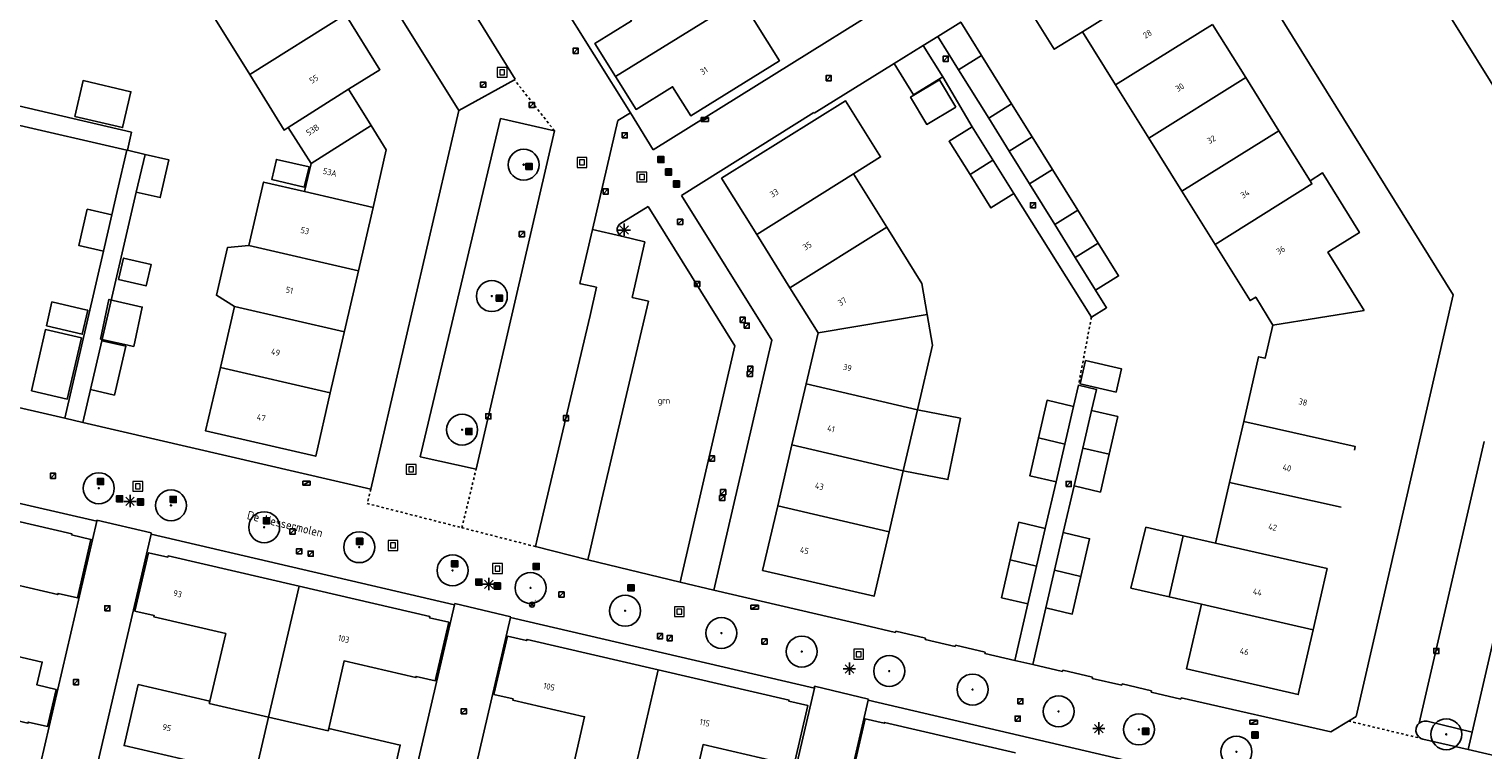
# Model space of a CAD drawing. Header units: metres. Extents: x 116958 to 118326, y 475500 to 477904.
# Tile 977 of 1001: x 117848 to 117966, y 476918 to 476976. Entities that reach past the tile are written whole.
import ezdxf

# ---------------------------------------------------------------- set-up
doc = ezdxf.new("R2010")
doc.units = ezdxf.units.M
doc.header["$LTSCALE"] = 0.2
doc.linetypes.add('MATGRENS', pattern=[2, 1, -1])
doc.layers.get('0').update_dxf_attribs({"color": 6})
for name, color, linetype in [('B-WE-GR-BOOM-G', 252, 'Continuous'), ('B-WE-GR-GROENVOORZIENING-GV', 252, 'Continuous'), ('B-WE-IE-MEUBILAIR-G', 252, 'Continuous'), ('B-WE-IE-MEUBILAIR_WEGMEUBILAIR_LICHTMAST-G', 252, 'Continuous'), ('B-WE-IE-MEUBILAIR_WEGMEUBILAIR_VERKEERSLICHT-G', 252, 'Continuous'), ('B-WE-KL-DATA_KAST-G', 90, 'Continuous'), ('B-WE-OG-BEBOUWING-GV', 252, 'Continuous'), ('B-WE-OG-HUISNUMMER-T25', 2, 'Continuous'), ('B-WE-OG-STRAATNAAM-T35', 3, 'Continuous'), ('B-WE-RI-HWA_KOLK_TROTTOIRKOLK-G', 252, 'Continuous'), ('B-WE-VH-MATERIAALGRENS-G', 252, 'MATGRENS'), ('B-WE-VH-VERHARDING_ASFALT-GV', 252, 'Continuous')]:
    doc.layers.add(name, color=color, linetype=linetype)
doc.layers.add('B-WE-RI-RIOOLPUT', color=31, linetype='Continuous', lineweight=0)
doc.styles.get("Standard").update_dxf_attribs({"font": 'isocp.shx'})

# ---------------------------------------------------------------- blocks, each defined once
blk = doc.blocks.new('BGT_GR')
at = {"insert": (0.043, 0.019), "char_height": 0.1, "attachment_point": 5, "line_spacing_factor": 0.8}
blk.add_mtext('{\\C256;grn}', dxfattribs=at)
blk = doc.blocks.new('CELQ70108')
for p, q in [((-0.62, 0.31), (0.62, 0.31)), ((-0.62, -0.31), (-0.62, 0.31)), ((-0.62, -0.31), (0.62, 0.31)), ((0.62, -0.31), (0.62, 0.31)), ((-0.62, -0.31), (0.62, -0.31))]:
    blk.add_line(p, q)
blk = doc.blocks.new('CELQ211865')
for p, q in [((-0.5, 0), (0.5, 0)), ((0.35, -0.34), (-0.35, 0.34)), ((0.35, 0.34), (-0.35, -0.34)), ((0, 0.53), (0, -0.47))]:
    blk.add_line(p, q)
blk = doc.blocks.new('CELQ201000')
at = {"flags": 128}
for points in [[(-0.25, -0.25), (-0.25, 0.25), (0.25, 0.25), (0.25, -0.25), (-0.25, -0.25)], [(-0.18, -0.18), (-0.18, 0.18), (0.18, 0.18), (0.18, -0.18), (-0.18, -0.18)], [(-0.11, -0.11), (-0.11, 0.11), (0.11, 0.11), (0.11, -0.11), (-0.11, -0.11)], [(-0.04, -0.04), (-0.04, 0.04), (0.04, 0.04), (0.04, -0.04), (-0.04, -0.04)]]:
    blk.add_lwpolyline(points, dxfattribs=at)
blk = doc.blocks.new('Brandkr')
for p, q in [((-141, 141), (141, -141)), ((-141, -141), (141, 141))]:
    blk.add_line(p, q)
blk.add_circle((0, 0), 200)
at = {"oblique": 15}
blk.add_text('brk', height=180, dxfattribs=at).set_placement((172, 218))
blk = doc.blocks.new('Pbrd')
for points in [[(-400, -400), (400, -400), (400, 400), (-400, 400)], [(-200, -200), (200, -200), (200, 200), (-200, 200)]]:
    blk.add_lwpolyline(points, close=True)
blk = doc.blocks.new('Kvtrot')
blk.add_line((0, -420), (420, 0))
at = {"flags": 128}
blk.add_lwpolyline([(0, -420), (420, -420), (420, 0), (0, 0)], close=True, dxfattribs=at)
blk = doc.blocks.new('Bestboom')
h = blk.add_hatch(color=256)
h.dxf.hatch_style = 1
h.paths.add_polyline_path([(41, 0, 1), (-41, 0, 1)])
for radius in [1260, 41.1]:
    blk.add_circle((0, 0), radius)

msp = doc.modelspace()

# ---------------------------------------------------------------- linework, layer by layer
at = {"layer": 'B-WE-GR-GROENVOORZIENING-GV', "flags": 128}
for points in [[(117924.685, 476968.413), (117922.295, 476972.503)], [(117923.581, 476973.07), (117926.036, 476969.123)], [(117840.299, 476971.696), (117856.28, 476967.985), (117855.949, 476966.511), (117857.381, 476966.178)], [(117854.682, 476961.262), (117855.122, 476963.161), (117855.9, 476966.522), (117846.489, 476968.704)], [(117855.949, 476966.511), (117855.9, 476966.522)], [(117856.671, 476963.11), (117853.867, 476951.006)], [(117934.395, 476952.923), (117928.083, 476962.989)], [(117929.363, 476963.774), (117931.417, 476960.473)], [(117850.849, 476944.704), (117853.994, 476958.29)], [(117934.743, 476955.124), (117935.63, 476953.697), (117934.395, 476952.923)], [(117852.947, 476947.03), (117852.329, 476944.36)], [(117933.346, 476947.387), (117932.939, 476945.665)], [(117933.346, 476947.387), (117934.806, 476947.042), (117934.4, 476945.326)], [(117931.523, 476939.528), (117930.646, 476935.729)], [(117932.984, 476939.189), (117932.109, 476935.4)], [(117929.229, 476929.591), (117928.158, 476924.985)], [(117930.69, 476929.252), (117929.619, 476924.644)]]:
    msp.add_lwpolyline(points, dxfattribs=at)
at = {"layer": 'B-WE-OG-BEBOUWING-GV', "flags": 128}
for points in [[(117941.559, 476981.087), (117940.555, 476982.7), (117939.577, 476984.27), (117938.704, 476985.67), (117928.519, 476979.325), (117931.375, 476974.742), (117933.666, 476976.17)], [(117941.559, 476981.087), (117933.666, 476976.17)], [(117861.591, 476980.351), (117863.46, 476977.392), (117863.112, 476977.175), (117865.903, 476972.672)], [(117895.625, 476979.203), (117896.97, 476977.048), (117893.993, 476975.21), (117895.665, 476972.527)], [(117905.855, 476978.852), (117895.665, 476972.527)], [(117895.665, 476972.527), (117897.337, 476969.846), (117900.316, 476971.691), (117901.791, 476969.322), (117909.003, 476973.802), (117905.855, 476978.852)], [(117873.705, 476977.564), (117865.903, 476972.672)], [(117873.943, 476971.492), (117876.498, 476973.076), (117873.705, 476977.564)], [(117925.453, 476974.236), (117923.764, 476976.953), (117921.891, 476975.786), (117923.581, 476973.07), (117925.453, 476974.236)], [(117933.666, 476976.17), (117936.364, 476971.842)], [(117944.256, 476976.76), (117936.364, 476971.842)], [(117946.953, 476972.432), (117944.256, 476976.76)], [(117919.917, 476971.025), (117922.295, 476972.503), (117920.711, 476975.051), (117918.333, 476973.573), (117919.917, 476971.025)], [(117925.453, 476974.236), (117923.581, 476973.07), (117926.036, 476969.123), (117927.902, 476970.296)], [(117927.902, 476970.296), (117925.453, 476974.236)], [(117865.903, 476972.672), (117868.694, 476968.166), (117869.034, 476968.376)], [(117946.953, 476972.432), (117939.06, 476967.513)], [(117949.649, 476968.105), (117946.953, 476972.432)], [(117851.663, 476969.262), (117855.559, 476968.358), (117856.238, 476971.28), (117852.341, 476972.185), (117851.663, 476969.262)], [(117869.034, 476968.376), (117873.943, 476971.492)], [(117875.78, 476968.537), (117873.943, 476971.492)], [(117923.355, 476970.025), (117922.037, 476972.251), (117919.679, 476970.85), (117921.003, 476968.622), (117923.355, 476970.025)], [(117936.364, 476971.842), (117939.06, 476967.513)], [(117915.045, 476964.595), (117917.243, 476965.968), (117914.388, 476970.54), (117904.305, 476964.243), (117907.165, 476959.652)], [(117929.565, 476967.621), (117927.902, 476970.296), (117926.036, 476969.123), (117927.702, 476966.444)], [(117869.034, 476968.376), (117870.894, 476965.436)], [(117875.78, 476968.537), (117870.894, 476965.436)], [(117875.934, 476961.855), (117877.015, 476966.55), (117875.78, 476968.537)], [(117924.685, 476968.413), (117922.821, 476967.245), (117924.518, 476964.537)], [(117924.518, 476964.537), (117926.215, 476961.828), (117928.083, 476962.989), (117924.685, 476968.413)], [(117929.565, 476967.621), (117927.702, 476966.444)], [(117927.702, 476966.444), (117929.363, 476963.774), (117931.228, 476964.947), (117929.565, 476967.621)], [(117949.649, 476968.105), (117941.758, 476963.186)], [(117952.187, 476964.031), (117949.649, 476968.105)], [(117939.06, 476967.513), (117941.758, 476963.186)], [(117857.381, 476966.178), (117856.671, 476963.11), (117858.62, 476962.659), (117859.33, 476965.727), (117857.381, 476966.178)], [(117870.726, 476965.158), (117868.076, 476965.773), (117867.696, 476964.137), (117870.345, 476963.522), (117870.726, 476965.158)], [(117870.894, 476965.436), (117870.354, 476963.159)], [(117926.384, 476965.701), (117924.518, 476964.537)], [(117915.045, 476964.595), (117907.165, 476959.652)], [(117917.743, 476960.255), (117915.045, 476964.595)], [(117931.228, 476964.947), (117929.363, 476963.774), (117931.228, 476964.947)], [(117933.286, 476961.635), (117931.228, 476964.947)], [(117956.587, 476953.484), (117953.647, 476958.227), (117956.201, 476959.817), (117953.205, 476964.666), (117952.187, 476964.031)], [(117870.354, 476963.159), (117867.033, 476963.932), (117865.832, 476958.77)], [(117875.934, 476961.855), (117870.354, 476963.159)], [(117929.363, 476963.774), (117931.417, 476960.473), (117933.286, 476961.635)], [(117941.758, 476963.186), (117944.455, 476958.857)], [(117952.187, 476964.031), (117952.346, 476963.777), (117944.455, 476958.857)], [(117852.685, 476961.725), (117851.997, 476958.753), (117853.994, 476958.29), (117854.682, 476961.262), (117852.929, 476961.669), (117852.685, 476961.725)], [(117874.748, 476956.707), (117875.934, 476961.855)], [(117934.949, 476958.96), (117933.286, 476961.635), (117931.417, 476960.473), (117933.08, 476957.799)], [(117907.165, 476959.652), (117909.861, 476955.323)], [(117917.743, 476960.255), (117909.861, 476955.323)], [(117921.031, 476953.15), (117920.598, 476955.66), (117917.743, 476960.255)], [(117865.832, 476958.77), (117864.102, 476958.61), (117863.194, 476954.714), (117864.675, 476953.803)], [(117874.748, 476956.707), (117865.832, 476958.77)], [(117934.949, 476958.96), (117933.08, 476957.799)], [(117933.08, 476957.799), (117934.743, 476955.124), (117936.611, 476956.285), (117934.949, 476958.96)], [(117944.455, 476958.857), (117947.31, 476954.274), (117947.777, 476954.565), (117949.16, 476952.27)], [(117855.228, 476955.988), (117857.468, 476955.471), (117857.873, 476957.224), (117855.633, 476957.741), (117855.228, 476955.988)], [(117872.46, 476946.767), (117874.748, 476956.707)], [(117909.861, 476955.323), (117912.15, 476951.648)], [(117849.354, 476952.224), (117852.273, 476951.534), (117852.724, 476953.493), (117852.681, 476953.503), (117849.802, 476954.174), (117849.354, 476952.224)], [(117856.468, 476950.53), (117857.157, 476953.748), (117854.449, 476954.367), (117853.76, 476951.149), (117856.468, 476950.53)], [(117864.675, 476953.803), (117863.519, 476948.835)], [(117873.604, 476951.737), (117864.675, 476953.803)], [(117956.587, 476953.484), (117949.16, 476952.27)], [(117921.031, 476953.15), (117912.15, 476951.648)], [(117920.239, 476945.392), (117921.461, 476950.649), (117921.031, 476953.15)], [(117949.16, 476952.27), (117948.537, 476949.581), (117948, 476949.704), (117946.789, 476944.445)], [(117848.133, 476946.938), (117851.057, 476946.263), (117852.204, 476951.232), (117849.281, 476951.912), (117848.133, 476946.938)], [(117912.15, 476951.648), (117911.182, 476947.495)], [(117852.947, 476947.03), (117854.897, 476946.579), (117855.816, 476950.555), (117853.867, 476951.006), (117852.947, 476947.03)], [(117863.519, 476948.835), (117862.316, 476943.664), (117871.27, 476941.604), (117872.46, 476946.767)], [(117872.46, 476946.767), (117863.519, 476948.835)], [(117933.921, 476949.409), (117933.478, 476947.51), (117936.399, 476946.828), (117936.843, 476948.726), (117933.921, 476949.409)], [(117911.182, 476947.495), (117910.025, 476942.533)], [(117920.239, 476945.392), (117911.182, 476947.495)], [(117920.239, 476945.392), (117919.085, 476940.427)], [(117919.085, 476940.427), (117920.239, 476945.392)], [(117923.744, 476944.703), (117920.239, 476945.392)], [(117932.231, 476942.597), (117932.939, 476945.665), (117930.796, 476946.162), (117930.089, 476943.096)], [(117935.835, 476941.761), (117936.543, 476944.829), (117934.4, 476945.326), (117933.692, 476942.258)], [(117919.085, 476940.427), (117922.715, 476939.704), (117923.744, 476944.703)], [(117946.789, 476944.445), (117945.644, 476939.477)], [(117955.804, 476942.112), (117955.87, 476942.396), (117946.789, 476944.445)], [(117930.089, 476943.096), (117929.379, 476940.019), (117931.523, 476939.528), (117932.231, 476942.597)], [(117932.231, 476942.597), (117930.089, 476943.096)], [(117910.025, 476942.533), (117908.866, 476937.56)], [(117919.085, 476940.427), (117910.025, 476942.533)], [(117933.692, 476942.258), (117932.984, 476939.189), (117935.127, 476938.692), (117935.835, 476941.761)], [(117935.835, 476941.761), (117933.692, 476942.258)], [(117917.93, 476935.462), (117919.085, 476940.427)], [(117945.644, 476939.477), (117944.502, 476934.52)], [(117954.731, 476937.446), (117945.644, 476939.477)], [(117843.175, 476926.199), (117844.438, 476931.696), (117850.283, 476930.341), (117850.307, 476930.439), (117851.875, 476930.075), (117852.976, 476934.83), (117851.408, 476935.193), (117851.43, 476935.291), (117840.776, 476937.758)], [(117908.866, 476937.56), (117907.641, 476932.306), (117916.708, 476930.205), (117917.93, 476935.462)], [(117908.866, 476937.56), (117917.93, 476935.462)], [(117929.938, 476932.66), (117930.646, 476935.729), (117928.504, 476936.232), (117927.797, 476933.165)], [(117938.823, 476935.838), (117937.618, 476930.873)], [(117941.861, 476935.133), (117938.823, 476935.838)], [(117933.541, 476931.823), (117934.249, 476934.892), (117932.109, 476935.4), (117931.398, 476932.321)], [(117937.618, 476930.873), (117940.716, 476930.16), (117941.861, 476935.133)], [(117944.502, 476934.52), (117941.861, 476935.133), (117940.716, 476930.16), (117943.358, 476929.552)], [(117944.502, 476934.52), (117953.584, 476932.457)], [(117869.913, 476931.016), (117859.261, 476933.487), (117859.239, 476933.389), (117857.671, 476933.754), (117856.563, 476928.992), (117858.131, 476928.626), (117858.109, 476928.53), (117863.952, 476927.17), (117862.658, 476921.663)], [(117927.797, 476933.165), (117927.086, 476930.088), (117929.229, 476929.591), (117929.938, 476932.66)], [(117927.797, 476933.165), (117929.938, 476932.66)], [(117931.398, 476932.321), (117930.69, 476929.252), (117932.832, 476928.754), (117933.541, 476931.823)], [(117933.541, 476931.823), (117931.398, 476932.321)], [(117952.438, 476927.477), (117953.584, 476932.457)], [(117869.913, 476931.016), (117867.44, 476920.361)], [(117872.329, 476919.446), (117873.58, 476924.941), (117879.424, 476923.583), (117879.438, 476923.683), (117880.996, 476923.321), (117882.103, 476928.085), (117880.544, 476928.446), (117880.566, 476928.544), (117869.913, 476931.016)], [(117943.358, 476929.552), (117942.146, 476924.292), (117951.226, 476922.205), (117952.438, 476927.477)], [(117952.438, 476927.477), (117943.358, 476929.552)], [(117840.737, 476915.678), (117842.011, 476921.223), (117847.857, 476919.87), (117847.879, 476919.966), (117849.449, 476919.604), (117850.147, 476922.623), (117848.59, 476922.984), (117849.02, 476924.845), (117843.175, 476926.199)], [(117899.137, 476924.226), (117888.476, 476926.696), (117888.433, 476926.593), (117886.875, 476926.954), (117885.777, 476922.208), (117887.335, 476921.848), (117887.313, 476921.75), (117893.148, 476920.4), (117891.886, 476914.903)], [(117899.137, 476924.226), (117896.665, 476913.575)], [(117901.53, 476912.637), (117902.802, 476918.131), (117908.639, 476916.78), (117908.661, 476916.878), (117910.22, 476916.517), (117911.327, 476921.299), (117909.769, 476921.662), (117909.791, 476921.759), (117899.137, 476924.226)], [(117862.658, 476921.663), (117856.824, 476923.02), (117855.678, 476918.052), (117861.522, 476916.691), (117860.172, 476911.172)], [(117867.44, 476920.361), (117862.613, 476921.468), (117862.658, 476921.663)], [(117867.44, 476920.361), (117865.001, 476909.852)], [(117872.329, 476919.446), (117872.284, 476919.251), (117867.44, 476920.361)], [(117869.854, 476908.938), (117871.161, 476914.471), (117877.006, 476913.112), (117878.155, 476918.09), (117872.329, 476919.446)], [(117928.228, 476917.457), (117917.568, 476919.932), (117917.544, 476919.86), (117915.984, 476920.221), (117914.875, 476915.428), (117916.432, 476915.068), (117916.411, 476914.97), (117922.256, 476913.615), (117920.974, 476908.134)]]:
    msp.add_lwpolyline(points, dxfattribs=at)
at = {"layer": 'B-WE-VH-MATERIAALGRENS-G', "flags": 128}
for points in [[(117890.703, 476968.101), (117887.436, 476972.261)], [(117934.395, 476952.923), (117933.346, 476947.387)], [(117883.171, 476935.783), (117884.323, 476940.553)], [(117875.761, 476938.928), (117875.461, 476937.759), (117883.171, 476935.783)], [(117889.152, 476934.25), (117883.171, 476935.783)], [(117955.323, 476920.047), (117961.2, 476918.636)]]:
    msp.add_lwpolyline(points, dxfattribs=at)
at = {"layer": 'B-WE-VH-VERHARDING_ASFALT-GV'}
for p, q in [((117887.513, 476972.304), (117874.398, 476993.42)), ((117882.913, 476969.759), (117869.861, 476990.663)), ((117885.751, 476987.429), (117896.878, 476969.553)), ((117963.847, 476954.75), (117943.445, 476987.584)), ((117958.586, 476985.429), (117974.662, 476959.609)), ((117898.74, 476966.561), (117918.42, 476978.838)), ((117921.891, 476975.786), (117920.711, 476975.051)), ((117918.333, 476973.573), (117911.843, 476969.54)), ((117887.436, 476972.261), (117882.913, 476969.759)), ((117887.436, 476972.261), (117887.513, 476972.304)), ((117875.761, 476938.928), (117882.913, 476969.759)), ((117879.765, 476941.566), (117886.298, 476969.113)), ((117886.298, 476969.113), (117890.703, 476968.101)), ((117895.853, 476968.932), (117893.792, 476960.074)), ((117896.878, 476969.553), (117895.853, 476968.932)), ((117896.878, 476969.553), (117898.74, 476966.561)), ((117911.811, 476969.591), (117901.031, 476962.841)), ((117911.843, 476969.54), (117911.811, 476969.591)), ((117884.323, 476940.553), (117890.703, 476968.101)), ((117898.324, 476961.933), (117896.002, 476960.496)), ((117905.383, 476950.585), (117898.324, 476961.933)), ((117901.031, 476962.841), (117908.379, 476951.043)), ((117893.792, 476960.074), (117892.776, 476955.658)), ((117893.792, 476960.074), (117896.161, 476959.531)), ((117895.812, 476960.163), (117895.811, 476959.969)), ((117895.811, 476959.969), (117895.874, 476959.785)), ((117895.878, 476960.346), (117895.812, 476960.163)), ((117895.874, 476959.785), (117895.996, 476959.633)), ((117896.002, 476960.496), (117895.878, 476960.346)), ((117895.996, 476959.633), (117896.161, 476959.531)), ((117896.161, 476959.531), (117898.057, 476959.063)), ((117898.057, 476959.063), (117897.017, 476954.52)), ((117892.776, 476955.658), (117892.835, 476955.645)), ((117892.835, 476955.645), (117894.131, 476955.357)), ((117894.131, 476955.357), (117893.593, 476953.072)), ((117955.945, 476920.426), (117963.847, 476954.75)), ((117898.351, 476954.22), (117894.566, 476938.101)), ((117897.017, 476954.52), (117898.351, 476954.22)), ((117893.593, 476953.072), (117889.306, 476934.841)), ((117908.379, 476951.043), (117903.672, 476930.712)), ((117900.935, 476931.348), (117905.383, 476950.585)), ((117830.09, 476949.517), (117850.849, 476944.704)), ((117850.849, 476944.704), (117852.329, 476944.36)), ((117852.329, 476944.36), (117875.761, 476938.928)), ((117961.077, 476919.875), (117966.349, 476942.792)), ((117853.452, 476936.31), (117828.783, 476941.974)), ((117970.599, 476941.842), (117965.384, 476919.15)), ((117884.323, 476940.553), (117879.765, 476941.566)), ((117894.566, 476938.101), (117893.571, 476933.862)), ((117845.525, 476902.182), (117853.452, 476936.31)), ((117853.468, 476936.387), (117853.452, 476936.31)), ((117857.889, 476935.378), (117853.468, 476936.387)), ((117857.891, 476935.259), (117849.917, 476901.15)), ((117857.891, 476935.259), (117857.889, 476935.378)), ((117882.559, 476929.506), (117857.891, 476935.259)), ((117889.306, 476934.841), (117889.152, 476934.25)), ((117889.152, 476934.25), (117893.406, 476933.16)), ((117893.571, 476933.862), (117893.406, 476933.16)), ((117893.406, 476933.16), (117900.935, 476931.348)), ((117900.935, 476931.348), (117903.672, 476930.712)), ((117903.672, 476930.712), (117915.922, 476927.843)), ((117874.671, 476895.416), (117882.559, 476929.506)), ((117882.601, 476929.617), (117882.559, 476929.506)), ((117887.144, 476928.541), (117882.601, 476929.617)), ((117887.12, 476928.466), (117879.223, 476894.382)), ((117887.12, 476928.466), (117887.144, 476928.541)), ((117911.854, 476922.732), (117887.12, 476928.466)), ((117915.922, 476927.843), (117918.462, 476927.25)), ((117918.462, 476927.25), (117918.488, 476927.358)), ((117918.488, 476927.358), (117920.893, 476926.797)), ((117920.893, 476926.797), (117920.867, 476926.689)), ((117920.867, 476926.689), (117923.3, 476926.12)), ((117923.3, 476926.12), (117923.326, 476926.228)), ((117923.326, 476926.228), (117925.76, 476925.659)), ((117925.76, 476925.659), (117925.734, 476925.551)), ((117925.734, 476925.551), (117928.158, 476924.985)), ((117928.158, 476924.985), (117929.619, 476924.644)), ((117929.619, 476924.644), (117932.034, 476924.082)), ((117932.034, 476924.082), (117932.059, 476924.19)), ((117932.059, 476924.19), (117934.484, 476923.625)), ((117903.892, 476888.617), (117911.854, 476922.732)), ((117911.87, 476922.882), (117911.854, 476922.732)), ((117916.248, 476921.832), (117911.87, 476922.882)), ((117934.484, 476923.625), (117934.459, 476923.517)), ((117934.459, 476923.517), (117936.865, 476922.957)), ((117936.865, 476922.957), (117936.89, 476923.065)), ((117936.89, 476923.065), (117939.295, 476922.505)), ((117916.229, 476921.734), (117908.326, 476887.564)), ((117916.229, 476921.734), (117916.248, 476921.832)), ((117940.871, 476915.987), (117916.229, 476921.734)), ((117939.295, 476922.505), (117939.27, 476922.397)), ((117939.27, 476922.397), (117941.685, 476921.834)), ((117941.685, 476921.834), (117941.707, 476921.932)), ((117941.707, 476921.932), (117953.877, 476919.166)), ((117955.323, 476920.047), (117955.945, 476920.426)), ((117953.877, 476919.166), (117955.323, 476920.047)), ((117960.824, 476919.465), (117960.809, 476919.222)), ((117960.809, 476919.222), (117960.872, 476918.987)), ((117960.877, 476919.619), (117960.824, 476919.465)), ((117960.963, 476919.758), (117960.877, 476919.619)), ((117961.077, 476919.875), (117960.963, 476919.758)), ((117961.269, 476919.991), (117961.077, 476919.875)), ((117961.486, 476920.045), (117961.269, 476919.991)), ((117961.71, 476920.032), (117961.486, 476920.045)), ((117965.384, 476919.15), (117961.71, 476920.032)), ((117965.384, 476919.15), (117965.056, 476917.719)), ((117960.872, 476918.987), (117961.007, 476918.785)), ((117961.007, 476918.785), (117961.2, 476918.636)), ((117961.2, 476918.636), (117961.357, 476918.574)), ((117961.357, 476918.574), (117965.056, 476917.719)), ((117965.056, 476917.719), (117975.115, 476915.393))]:
    msp.add_line(p, q, dxfattribs=at)

# ---------------------------------------------------------------- block references
at = {"layer": 'B-WE-GR-BOOM-G', "xscale": 0.001, "yscale": 0.001, "zscale": 0.001}
for p in [(117888.196, 476965.342), (117885.605, 476954.643), (117883.182, 476943.764), (117853.617, 476938.999), (117859.496, 476937.606), (117867.078, 476935.826), (117874.815, 476934.201), (117882.409, 476932.311), (117888.753, 476930.88), (117896.451, 476929.022), (117904.285, 476927.211), (117910.823, 476925.702), (117917.941, 476924.116), (117924.727, 476922.611), (117931.729, 476920.831), (117938.266, 476919.361), (117963.278, 476918.965), (117946.197, 476917.542)]:
    msp.add_blockref('Bestboom', p, dxfattribs=at)
at = {"layer": 'B-WE-GR-GROENVOORZIENING-GV', "xscale": 5, "yscale": 5, "zscale": 5}
msp.add_blockref('BGT_GR', (117899.394, 476945.965), dxfattribs=at)
at = {"layer": 'B-WE-IE-MEUBILAIR-G', "xscale": 0.001, "yscale": 0.001, "zscale": 0.001}
msp.add_blockref('Brandkr', (117888.878, 476929.522), dxfattribs=at)
at = {"layer": 'B-WE-IE-MEUBILAIR_WEGMEUBILAIR_LICHTMAST-G'}
for p in [(117896.381, 476960.02), (117856.161, 476937.927), (117885.351, 476931.181), (117914.704, 476924.284), (117935.001, 476919.43)]:
    msp.add_blockref('CELQ211865', p, dxfattribs=at)
at = {"layer": 'B-WE-IE-MEUBILAIR_WEGMEUBILAIR_VERKEERSLICHT-G'}
for p in [(117888.625, 476965.199), (117899.359, 476965.757), (117899.987, 476964.751), (117900.625, 476963.765), (117886.218, 476954.479), (117883.739, 476943.623), (117853.758, 476939.542), (117855.31, 476938.136), (117857.011, 476937.875), (117859.669, 476938.082), (117867.259, 476936.351), (117874.843, 476934.68), (117882.576, 476932.84), (117889.218, 476932.634), (117884.541, 476931.349), (117886.047, 476931.041), (117896.93, 476930.889), (117938.807, 476919.212), (117947.707, 476918.915)]:
    msp.add_blockref('CELQ201000', p, dxfattribs=at)
at = {"layer": 'B-WE-KL-DATA_KAST-G', "xscale": 0.5, "yscale": 0.5, "zscale": 0.5}
for p in [(117902.938, 476969.017), (117870.521, 476939.415), (117906.997, 476929.316), (117947.59, 476919.96)]:
    msp.add_blockref('CELQ70108', p, dxfattribs=at)
at = {"layer": 'B-WE-RI-HWA_KOLK_TROTTOIRKOLK-G', "xscale": 0.001, "yscale": 0.001, "zscale": 0.001}
for p in [(117892.215, 476974.821), (117922.321, 476974.169), (117912.803, 476972.601), (117884.686, 476972.071), (117888.655, 476970.408), (117896.209, 476967.947), (117894.663, 476963.375), (117929.437, 476962.245), (117900.726, 476960.897), (117887.835, 476959.9), (117902.104, 476955.832), (117905.813, 476952.92), (117906.139, 476952.449), (117906.435, 476948.935), (117906.384, 476948.509), (117885.104, 476945.063), (117891.424, 476944.913), (117903.313, 476941.625), (117849.678, 476940.224), (117932.331, 476939.555), (117904.134, 476938.408), (117904.226, 476938.889), (117869.177, 476935.688), (117869.712, 476934.074), (117870.655, 476933.881), (117891.058, 476930.552), (117854.106, 476929.435), (117899.076, 476927.161), (117899.867, 476927.004), (117907.582, 476926.738), (117962.258, 476925.962), (117851.55, 476923.424), (117928.4, 476921.862), (117883.117, 476921.052), (117928.182, 476920.454)]:
    msp.add_blockref('Kvtrot', p, dxfattribs=at)
at = {"layer": 'B-WE-RI-RIOOLPUT', "xscale": 0.001, "yscale": 0.001, "zscale": 0.001}
for p in [(117886.443, 476972.854), (117892.947, 476965.524), (117897.815, 476964.345), (117879.038, 476940.535), (117856.795, 476939.15), (117877.564, 476934.343), (117886.062, 476932.459), (117900.867, 476928.954), (117915.454, 476925.486)]:
    msp.add_blockref('Pbrd', p, dxfattribs=at)

# ---------------------------------------------------------------- texts
at = {"layer": 'B-WE-OG-HUISNUMMER-T25'}
for s, rotation, p in [('28', 31.9, (117938.788, 476975.583)), ('55', 31.9, (117870.954, 476971.911)), ('31', 31.9, (117902.755, 476972.618)), ('30', 31.9, (117941.43, 476971.245)), ('53B', 32.4, (117870.693, 476967.67)), ('32', 31.9, (117944.01, 476967.003)), ('53A', 346.9, (117871.815, 476964.606)), ('33', 31.9, (117908.425, 476962.639)), ('34', 31.9, (117946.731, 476962.567)), ('53', 347, (117869.998, 476959.799)), ('35', 31.9, (117911.107, 476958.333)), ('36', 31.9, (117949.635, 476957.991)), ('51', 347, (117868.789, 476954.945)), ('37', 31.9, (117913.967, 476953.809)), ('49', 347, (117867.6, 476949.911)), ('39', 346.9, (117914.143, 476948.653)), ('38', 347.1, (117951.211, 476945.85)), ('47', 347, (117866.439, 476944.584)), ('41', 346.9, (117912.857, 476943.673)), ('40', 347.1, (117949.915, 476940.492)), ('43', 346.9, (117911.857, 476939)), ('42', 347.1, (117948.749, 476935.66)), ('45', 346.9, (117910.638, 476933.77)), ('93', 346.9, (117859.633, 476930.241)), ('44', 347, (117947.498, 476930.385)), ('103', 346.9, (117873.049, 476926.594)), ('46', 347.1, (117946.431, 476925.538)), ('105', 347, (117889.758, 476922.702)), ('95', 347, (117858.755, 476919.346)), ('115', 347, (117902.467, 476919.758))]:
    msp.add_text(s, height=0.5, rotation=rotation, dxfattribs=at).set_placement(p)
at = {"layer": 'B-WE-OG-STRAATNAAM-T35', "insert": (117865.719, 476936.838), "char_height": 0.7, "attachment_point": 4, "rotation": 346.22785, "line_spacing_factor": 0.8}
msp.add_mtext('{\\C256;De Nessermolen}', dxfattribs=at)

doc.saveas('drawing.dxf')
